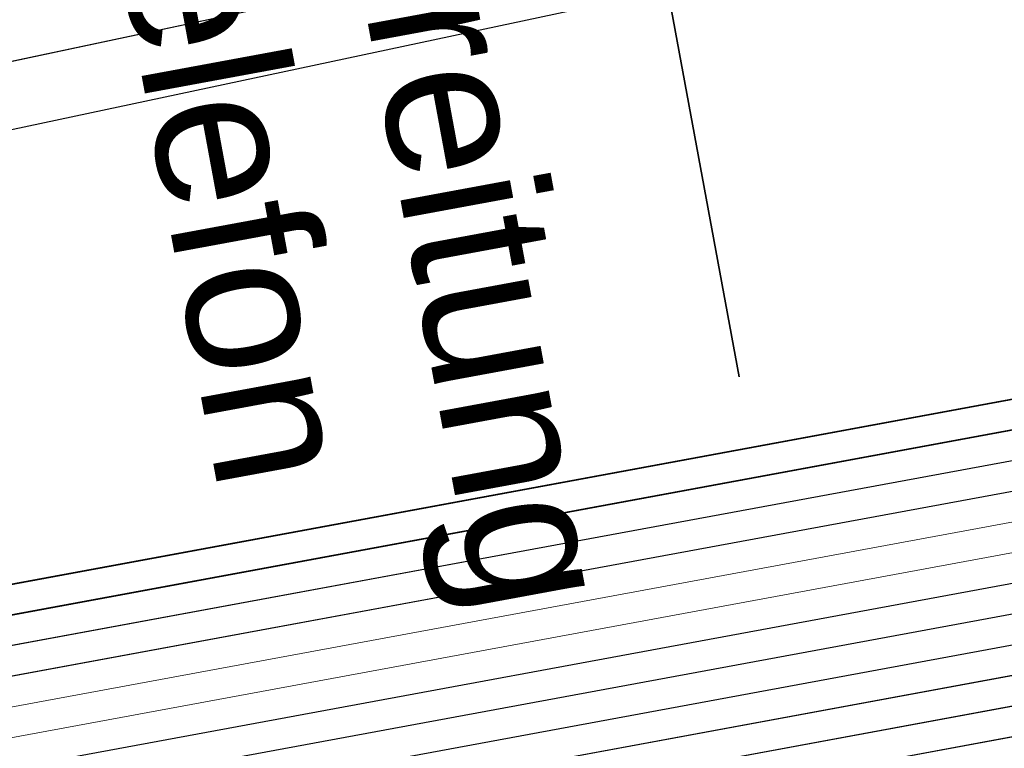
# Model space of a CAD drawing. Header units: metres. Extents: x -502 to 161, y -108 to 174.
# Tile 392 of 656: x -123.72 to -122.09, y -26.91 to -25.7. Entities that reach past the tile are written whole.
import ezdxf

# ---------------------------------------------------------------- set-up
doc = ezdxf.new("R2010")
doc.units = ezdxf.units.M
doc.header["$LTSCALE"] = 0.1
for name, color, linetype in [('BRI31-005.05-5p02-Koordinierung Lageplan 4. BA ZOB West 2022-06-15', 7, 'Continuous'), ('BRI31-005.06-5f07-Koordinierung Lageplan 4. BA ZOB Fernbusbahnh', 7, 'Continuous'), ('BRI32-005.02-5f05-Koordinierung Schemaplan 4 BA ZOB Teilbereich', 7, 'Continuous'), ('BRI32-005.03-5f06-Koordinierung Schemaplan 4 BA ZOB Teilbereich 2 Ost - Bahnhofsallee 2023-01-21', 7, 'Continuous')]:
    doc.layers.add(name, color=color, linetype=linetype)
doc.styles.add('Arial', font='arial.ttf')

msp = doc.modelspace()

# ---------------------------------------------------------------- linework, layer by layer
at = {"layer": 'BRI31-005.05-5p02-Koordinierung Lageplan 4. BA ZOB West 2022-06-15', "color": 6, "linetype": 'Continuous', "lineweight": 25, "true_color": 0xff00ff, "transparency": 33554687, "flags": 128}
for points in [[(-12.8197, -7.1584), (-13.0948, -7.1684), (-17.6753, -7.3484), (-25.0233, -7.7685), (-29.4119, -8.0888), (-36.588, -9.7298), (-36.8022, -9.7791), (-48.761, -11.229), (-54.8582, -12.3594), (-60.5568, -13.5195), (-72.2392, -15.9794), (-83.9386, -18.0493), (-95.7552, -20.2994), (-107.5641, -22.6294), (-119.3715, -24.8394), (-124.8625, -26.009), (-126.093, -26.1489), (-127.2478, -26.3291), (-138.8097, -28.3993), (-150.5411, -30.6494), (-156.6329, -31.8278), (-162.3974, -31.1788), (-174.3003, -29.339)], [(-174.3171, -29.4477), (-162.412, -31.2879), (-156.6285, -31.939), (-150.5203, -30.7574), (-138.7897, -28.5075), (-127.2296, -26.4376), (-126.0783, -26.2579), (-124.8448, -26.1177), (-119.3499, -24.9473), (-107.5433, -22.7374), (-95.7342, -20.4074), (-83.9188, -18.1575), (-72.2182, -16.0874), (-60.5345, -13.6272), (-54.8372, -12.4674), (-48.7444, -11.3378), (-36.7832, -9.8876), (-36.5634, -9.837), (-29.3955, -8.1979), (-25.0161, -7.8783), (-17.67, -7.4583), (-13.0906, -7.2783), (-12.8157, -7.2683)]]:
    msp.add_lwpolyline(points, dxfattribs=at)
at = {"layer": 'BRI31-005.05-5p02-Koordinierung Lageplan 4. BA ZOB West 2022-06-15', "color": 190, "linetype": 'Continuous', "lineweight": 35, "true_color": 0x7f00ff, "transparency": 33554687, "flags": 128}
for points in [[(-55.7007, -13.3634), (-59.4327, -13.9934), (-61.4087, -14.3464), (-62.2647, -14.4984), (-62.6667, -14.5974), (-62.8907, -14.7334), (-63.5967, -15.2334), (-64.4177, -15.8004), (-64.8657, -15.8864), (-69.7037, -16.7484), (-75.4637, -17.6884), (-81.7337, -18.6534), (-88.9077, -20.0034), (-93.6827, -20.7334), (-98.9647, -21.6334), (-104.5957, -22.9234), (-121.8907, -26.2934), (-126.8117, -27.2034), (-150.4477, -31.7134), (-157.1307, -33.0134), (-162.7687, -32.1234), (-174.7807, -30.4434), (-178.1477, -29.6134), (-179.1357, -29.4334)], [(-93.6747, -20.7824), (-98.9547, -21.6824), (-104.5847, -22.9724), (-121.8807, -26.3424), (-126.8027, -27.2524), (-150.4387, -31.7624), (-150.7407, -31.8214), (-157.1297, -33.0644), (-162.7757, -32.1724), (-174.7877, -30.4934), (-178.1567, -29.6624), (-179.1357, -29.4844)]]:
    msp.add_lwpolyline(points, dxfattribs=at)
at = {"layer": 'BRI31-005.05-5p02-Koordinierung Lageplan 4. BA ZOB West 2022-06-15', "color": 250, "linetype": 'Continuous', "lineweight": 25, "true_color": 0x333333, "transparency": 33554687, "flags": 128}
for points in [[(-179.1357, -29.7394), (-178.2047, -29.9074), (-176.5237, -30.3244), (-174.8367, -30.8434), (-162.8247, -32.5154), (-157.1227, -33.4214), (-150.6707, -32.1644), (-150.3757, -32.1054), (-126.7397, -27.5954), (-121.8107, -26.6854), (-104.5117, -23.3154), (-93.6067, -21.1744), (-88.8337, -20.4444), (-81.6527, -19.0944), (-75.3827, -18.1294), (-69.6317, -17.1894), (-64.2647, -16.2324), (-63.2977, -15.6984), (-62.6077, -15.0894), (-62.1947, -14.8414), (-59.6597, -14.3864), (-59.3767, -14.3364), (-55.6447, -13.7064)], [(-55.6367, -13.7554), (-59.3687, -14.3854), (-59.6507, -14.4354), (-62.1767, -14.8894), (-62.5777, -15.1304), (-63.2687, -15.7394), (-64.2477, -16.2804), (-69.6237, -17.2384), (-75.3737, -18.1784), (-81.6437, -19.1434), (-88.8257, -20.4934), (-93.5977, -21.2234), (-104.5017, -23.3644), (-121.8007, -26.7344), (-126.7307, -27.6444), (-150.3667, -32.1544), (-150.6607, -32.2134), (-157.1217, -33.4724), (-162.8317, -32.5644), (-174.8437, -30.8934), (-176.5357, -30.3734), (-178.2147, -29.9564), (-179.1357, -29.7904)], [(-55.6287, -13.8044), (-59.3607, -14.4344), (-59.6427, -14.4844), (-62.1587, -14.9374), (-62.5477, -15.1714), (-63.2397, -15.7804), (-64.2307, -16.3284), (-69.6157, -17.2874), (-75.3647, -18.2274), (-81.6347, -19.1924), (-88.8177, -20.5424), (-93.5887, -21.2724), (-104.4917, -23.4134), (-121.7907, -26.7834), (-126.7217, -27.6934), (-150.3577, -32.2034), (-150.6507, -32.2624), (-157.1207, -33.5234), (-162.8387, -32.6134), (-174.8507, -30.9434), (-176.5477, -30.4224), (-178.2247, -30.0054), (-179.1357, -29.8414)], [(-55.6207, -13.8534), (-59.3527, -14.4834), (-59.6277, -14.5324), (-62.1407, -14.9854), (-62.5177, -15.2124), (-63.2107, -15.8214), (-64.2137, -16.3764), (-69.6077, -17.3364), (-75.3557, -18.2764), (-81.6257, -19.2414), (-88.8097, -20.5914), (-93.5797, -21.3214), (-104.4817, -23.4624), (-121.7807, -26.8324), (-126.7127, -27.7424), (-150.3487, -32.2524), (-150.6407, -32.3114), (-157.1197, -33.5744), (-162.8457, -32.6624), (-174.8577, -30.9934), (-176.5597, -30.4714), (-178.2347, -30.0544), (-179.1357, -29.8924)], [(-62.5057, -14.9114), (-62.7017, -15.0274), (-63.4007, -15.5204), (-64.2987, -16.1364), (-69.6477, -17.0914), (-75.4007, -18.0314), (-81.6707, -18.9964), (-88.8497, -20.3464), (-93.6247, -21.0764), (-104.5317, -23.2174), (-121.8307, -26.5874), (-126.7577, -27.4974), (-150.3937, -32.0074), (-150.6907, -32.0664), (-157.1247, -33.3194), (-162.8107, -32.4174), (-174.8227, -30.7434), (-176.4997, -30.2264), (-178.1847, -29.8094), (-179.1357, -29.6374)], [(-62.4797, -14.9544), (-62.6747, -15.0694), (-63.3727, -15.5614), (-64.2817, -16.1844), (-69.6397, -17.1404), (-75.3917, -18.0804), (-81.6617, -19.0454), (-88.8417, -20.3954), (-93.6157, -21.1254), (-104.5217, -23.2664), (-121.8207, -26.6364), (-126.7487, -27.5464), (-150.3847, -32.0564), (-150.6807, -32.1154), (-157.1237, -33.3704), (-162.8177, -32.4664), (-174.8297, -30.7934), (-176.5117, -30.2754), (-178.1947, -29.8584), (-179.1357, -29.6884)], [(-93.6667, -20.8314), (-98.9447, -21.7314), (-104.5737, -23.0214), (-121.8707, -26.3914), (-126.7937, -27.3014), (-150.4297, -31.8114), (-150.7307, -31.8704), (-157.1287, -33.1154), (-162.7827, -32.2214), (-174.7947, -30.5434), (-178.1657, -29.7114), (-179.1357, -29.5354)], [(-93.6587, -20.8804), (-98.9347, -21.7804), (-104.5627, -23.0704), (-121.8607, -26.4404), (-126.7847, -27.3504), (-150.4207, -31.8604), (-150.7207, -31.9194), (-157.1277, -33.1664), (-162.7897, -32.2704), (-174.8017, -30.5934), (-178.1747, -29.7604), (-179.1357, -29.5864)]]:
    msp.add_lwpolyline(points, dxfattribs=at)
at = {"layer": 'BRI31-005.05-5p02-Koordinierung Lageplan 4. BA ZOB West 2022-06-15', "color": 116, "linetype": 'Continuous', "lineweight": 13, "true_color": 0x007f3f, "transparency": 33554687, "flags": 128}
for points in [[(-150.4307, -31.8114), (-126.7937, -27.3014), (-121.8697, -26.3914), (-104.5727, -23.0214), (-98.8977, -21.7234), (-93.6667, -20.8304)], [(-150.4217, -31.8604), (-126.7847, -27.3504), (-121.8597, -26.4404), (-104.5617, -23.0704), (-98.9347, -21.7804), (-93.6587, -20.8794)], [(-93.6347, -21.0284), (-98.8577, -21.9194), (-104.5307, -23.2174), (-121.8317, -26.5874), (-126.7577, -27.4974), (-150.3927, -32.0074)], [(-93.6267, -21.0774), (-98.8947, -21.9764), (-104.5197, -23.2664), (-121.8217, -26.6364), (-126.7487, -27.5464), (-150.3837, -32.0564)]]:
    msp.add_lwpolyline(points, dxfattribs=at)
at = {"layer": 'BRI31-005.05-5p02-Koordinierung Lageplan 4. BA ZOB West 2022-06-15', "color": 251, "linetype": 'Continuous', "lineweight": 13, "true_color": 0x5b5b5b, "transparency": 33554687, "flags": 128}
for points in [[(-93.6507, -20.9294), (-98.8777, -21.8214), (-104.5517, -23.1194), (-121.8507, -26.4894), (-126.7757, -27.3994), (-150.4117, -31.9094), (-150.7107, -31.9684), (-157.1267, -33.2174), (-162.7967, -32.3194), (-174.8087, -30.6434), (-176.5547, -29.7624), (-176.4667, -28.8414), (-176.3907, -28.5144)], [(-93.6427, -20.9784), (-98.9147, -21.8784), (-104.5407, -23.1684), (-121.8407, -26.5384), (-126.7667, -27.4484), (-150.4027, -31.9584), (-150.7007, -32.0174), (-157.1257, -33.2684), (-162.8037, -32.3684), (-174.8157, -30.6934), (-176.6607, -29.8214), (-176.5657, -28.8254), (-176.4877, -28.4914)]]:
    msp.add_lwpolyline(points, dxfattribs=at)
at = {"layer": 'BRI31-005.05-5p02-Koordinierung Lageplan 4. BA ZOB West 2022-06-15', "color": 7, "linetype": 'Continuous', "lineweight": 35, "transparency": 33554687, "flags": 128}
msp.add_lwpolyline([(-126.0278, -21.251), (-123.7534, -22.1924), (-123.7534, -22.1924, -0.254187), (-123.1525, -22.9348), (-123.1525, -22.9348), (-122.5325, -26.2911)], format="xyb", dxfattribs=at)
at = {"layer": 'BRI31-005.06-5f07-Koordinierung Lageplan 4. BA ZOB Fernbusbahnh', "color": 190, "linetype": 'Continuous', "lineweight": 30, "true_color": 0x7f00ff, "transparency": 33554687, "flags": 128}
for points in [[(-55.7007, -13.3634), (-59.4327, -13.9934), (-61.4087, -14.3464), (-62.2647, -14.4984), (-62.6667, -14.5974), (-62.8907, -14.7334), (-63.5967, -15.2334), (-64.4177, -15.8004), (-64.8657, -15.8864), (-69.7037, -16.7484), (-75.4637, -17.6884), (-81.7337, -18.6534), (-88.9077, -20.0034), (-93.6827, -20.7334), (-98.9647, -21.6334), (-104.5957, -22.9234), (-121.8907, -26.2934), (-126.8117, -27.2034), (-150.4477, -31.7134), (-157.1307, -33.0134), (-162.7687, -32.1234), (-174.7807, -30.4434), (-178.1477, -29.6134), (-179.1357, -29.4334)], [(-93.6747, -20.7824), (-98.9547, -21.6824), (-104.5847, -22.9724), (-121.8807, -26.3424), (-126.8027, -27.2524), (-150.4387, -31.7624), (-150.7407, -31.8214), (-157.1297, -33.0644), (-162.7757, -32.1724), (-174.7877, -30.4934), (-178.1567, -29.6624), (-179.1357, -29.4844)]]:
    msp.add_lwpolyline(points, dxfattribs=at)
at = {"layer": 'BRI31-005.06-5f07-Koordinierung Lageplan 4. BA ZOB Fernbusbahnh', "color": 250, "linetype": 'Continuous', "lineweight": 20, "true_color": 0x333333, "transparency": 33554687, "flags": 128}
for points in [[(-179.1357, -29.7394), (-178.2047, -29.9074), (-176.5237, -30.3244), (-174.8367, -30.8434), (-162.8247, -32.5154), (-157.1227, -33.4214), (-150.6707, -32.1644), (-150.3757, -32.1054), (-126.7397, -27.5954), (-121.8107, -26.6854), (-104.5117, -23.3154), (-93.6067, -21.1744), (-88.8337, -20.4444), (-81.6527, -19.0944), (-75.3827, -18.1294), (-69.6317, -17.1894), (-64.2647, -16.2324), (-63.2977, -15.6984), (-62.6077, -15.0894), (-62.1947, -14.8414), (-59.6597, -14.3864), (-59.3767, -14.3364), (-55.6447, -13.7064)], [(-55.6367, -13.7554), (-59.3687, -14.3854), (-59.6507, -14.4354), (-62.1767, -14.8894), (-62.5777, -15.1304), (-63.2687, -15.7394), (-64.2477, -16.2804), (-69.6237, -17.2384), (-75.3737, -18.1784), (-81.6437, -19.1434), (-88.8257, -20.4934), (-93.5977, -21.2234), (-104.5017, -23.3644), (-121.8007, -26.7344), (-126.7307, -27.6444), (-150.3667, -32.1544), (-150.6607, -32.2134), (-157.1217, -33.4724), (-162.8317, -32.5644), (-174.8437, -30.8934), (-176.5357, -30.3734), (-178.2147, -29.9564), (-179.1357, -29.7904)], [(-55.6287, -13.8044), (-59.3607, -14.4344), (-59.6427, -14.4844), (-62.1587, -14.9374), (-62.5477, -15.1714), (-63.2397, -15.7804), (-64.2307, -16.3284), (-69.6157, -17.2874), (-75.3647, -18.2274), (-81.6347, -19.1924), (-88.8177, -20.5424), (-93.5887, -21.2724), (-104.4917, -23.4134), (-121.7907, -26.7834), (-126.7217, -27.6934), (-150.3577, -32.2034), (-150.6507, -32.2624), (-157.1207, -33.5234), (-162.8387, -32.6134), (-174.8507, -30.9434), (-176.5477, -30.4224), (-178.2247, -30.0054), (-179.1357, -29.8414)], [(-55.6207, -13.8534), (-59.3527, -14.4834), (-59.6277, -14.5324), (-62.1407, -14.9854), (-62.5177, -15.2124), (-63.2107, -15.8214), (-64.2137, -16.3764), (-69.6077, -17.3364), (-75.3557, -18.2764), (-81.6257, -19.2414), (-88.8097, -20.5914), (-93.5797, -21.3214), (-104.4817, -23.4624), (-121.7807, -26.8324), (-126.7127, -27.7424), (-150.3487, -32.2524), (-150.6407, -32.3114), (-157.1197, -33.5744), (-162.8457, -32.6624), (-174.8577, -30.9934), (-176.5597, -30.4714), (-178.2347, -30.0544), (-179.1357, -29.8924)], [(-62.5057, -14.9114), (-62.7017, -15.0274), (-63.4007, -15.5204), (-64.2987, -16.1364), (-69.6477, -17.0914), (-75.4007, -18.0314), (-81.6707, -18.9964), (-88.8497, -20.3464), (-93.6247, -21.0764), (-104.5317, -23.2174), (-121.8307, -26.5874), (-126.7577, -27.4974), (-150.3937, -32.0074), (-150.6907, -32.0664), (-157.1247, -33.3194), (-162.8107, -32.4174), (-174.8227, -30.7434), (-176.4997, -30.2264), (-178.1847, -29.8094), (-179.1357, -29.6374)], [(-62.4797, -14.9544), (-62.6747, -15.0694), (-63.3727, -15.5614), (-64.2817, -16.1844), (-69.6397, -17.1404), (-75.3917, -18.0804), (-81.6617, -19.0454), (-88.8417, -20.3954), (-93.6157, -21.1254), (-104.5217, -23.2664), (-121.8207, -26.6364), (-126.7487, -27.5464), (-150.3847, -32.0564), (-150.6807, -32.1154), (-157.1237, -33.3704), (-162.8177, -32.4664), (-174.8297, -30.7934), (-176.5117, -30.2754), (-178.1947, -29.8584), (-179.1357, -29.6884)], [(-93.6667, -20.8314), (-98.9447, -21.7314), (-104.5737, -23.0214), (-121.8707, -26.3914), (-126.7937, -27.3014), (-150.4297, -31.8114), (-150.7307, -31.8704), (-157.1287, -33.1154), (-162.7827, -32.2214), (-174.7947, -30.5434), (-178.1657, -29.7114), (-179.1357, -29.5354)], [(-93.6587, -20.8804), (-98.9347, -21.7804), (-104.5627, -23.0704), (-121.8607, -26.4404), (-126.7847, -27.3504), (-150.4207, -31.8604), (-150.7207, -31.9194), (-157.1277, -33.1664), (-162.7897, -32.2704), (-174.8017, -30.5934), (-178.1747, -29.7604), (-179.1357, -29.5864)]]:
    msp.add_lwpolyline(points, dxfattribs=at)
at = {"layer": 'BRI32-005.02-5f05-Koordinierung Schemaplan 4 BA ZOB Teilbereich', "color": 6, "linetype": 'Continuous', "lineweight": 25, "true_color": 0xff00ff, "transparency": 33554687, "flags": 128}
for points in [[(-12.8197, -7.1584), (-13.0948, -7.1684), (-17.6753, -7.3484), (-25.0233, -7.7685), (-29.4119, -8.0888), (-36.588, -9.7298), (-36.8022, -9.7791), (-48.761, -11.229), (-54.8582, -12.3594), (-60.5568, -13.5195), (-72.2392, -15.9794), (-83.9386, -18.0493), (-95.7552, -20.2994), (-107.5641, -22.6294), (-119.3715, -24.8394), (-124.8625, -26.009), (-126.093, -26.1489), (-127.2478, -26.3291), (-138.8097, -28.3993), (-150.5411, -30.6494), (-156.6329, -31.8278), (-162.3974, -31.1788), (-174.3003, -29.339)], [(-174.3171, -29.4477), (-162.412, -31.2879), (-156.6285, -31.939), (-150.5203, -30.7574), (-138.7897, -28.5075), (-127.2296, -26.4376), (-126.0783, -26.2579), (-124.8448, -26.1177), (-119.3499, -24.9473), (-107.5433, -22.7374), (-95.7342, -20.4074), (-83.9188, -18.1575), (-72.2182, -16.0874), (-60.5345, -13.6272), (-54.8372, -12.4674), (-48.7444, -11.3378), (-36.7832, -9.8876), (-36.5634, -9.837), (-29.3955, -8.1979), (-25.0161, -7.8783), (-17.67, -7.4583), (-13.0906, -7.2783), (-12.8157, -7.2683)]]:
    msp.add_lwpolyline(points, dxfattribs=at)
at = {"layer": 'BRI32-005.02-5f05-Koordinierung Schemaplan 4 BA ZOB Teilbereich', "color": 190, "linetype": 'Continuous', "lineweight": 35, "true_color": 0x7f00ff, "transparency": 33554687, "flags": 128}
for points in [[(-55.7007, -13.3634), (-59.4327, -13.9934), (-61.4087, -14.3464), (-62.2647, -14.4984), (-62.6667, -14.5974), (-62.8907, -14.7334), (-63.5967, -15.2334), (-64.4177, -15.8004), (-64.8657, -15.8864), (-69.7037, -16.7484), (-75.4637, -17.6884), (-81.7337, -18.6534), (-88.9077, -20.0034), (-93.6827, -20.7334), (-98.9647, -21.6334), (-104.5957, -22.9234), (-121.8907, -26.2934), (-126.8117, -27.2034), (-150.4477, -31.7134), (-157.1307, -33.0134), (-162.7687, -32.1234), (-174.7807, -30.4434), (-178.1477, -29.6134), (-179.1357, -29.4334)], [(-93.6747, -20.7824), (-98.9547, -21.6824), (-104.5847, -22.9724), (-121.8807, -26.3424), (-126.8027, -27.2524), (-150.4387, -31.7624), (-150.7407, -31.8214), (-157.1297, -33.0644), (-162.7757, -32.1724), (-174.7877, -30.4934), (-178.1567, -29.6624), (-179.1357, -29.4844)]]:
    msp.add_lwpolyline(points, dxfattribs=at)
at = {"layer": 'BRI32-005.02-5f05-Koordinierung Schemaplan 4 BA ZOB Teilbereich', "color": 250, "linetype": 'Continuous', "lineweight": 25, "true_color": 0x333333, "transparency": 33554687, "flags": 128}
for points in [[(-179.1357, -29.7394), (-178.2047, -29.9074), (-176.5237, -30.3244), (-174.8367, -30.8434), (-162.8247, -32.5154), (-157.1227, -33.4214), (-150.6707, -32.1644), (-150.3757, -32.1054), (-126.7397, -27.5954), (-121.8107, -26.6854), (-104.5117, -23.3154), (-93.6067, -21.1744), (-88.8337, -20.4444), (-81.6527, -19.0944), (-75.3827, -18.1294), (-69.6317, -17.1894), (-64.2647, -16.2324), (-63.2977, -15.6984), (-62.6077, -15.0894), (-62.1947, -14.8414), (-59.6597, -14.3864), (-59.3767, -14.3364), (-55.6447, -13.7064)], [(-55.6367, -13.7554), (-59.3687, -14.3854), (-59.6507, -14.4354), (-62.1767, -14.8894), (-62.5777, -15.1304), (-63.2687, -15.7394), (-64.2477, -16.2804), (-69.6237, -17.2384), (-75.3737, -18.1784), (-81.6437, -19.1434), (-88.8257, -20.4934), (-93.5977, -21.2234), (-104.5017, -23.3644), (-121.8007, -26.7344), (-126.7307, -27.6444), (-150.3667, -32.1544), (-150.6607, -32.2134), (-157.1217, -33.4724), (-162.8317, -32.5644), (-174.8437, -30.8934), (-176.5357, -30.3734), (-178.2147, -29.9564), (-179.1357, -29.7904)], [(-55.6287, -13.8044), (-59.3607, -14.4344), (-59.6427, -14.4844), (-62.1587, -14.9374), (-62.5477, -15.1714), (-63.2397, -15.7804), (-64.2307, -16.3284), (-69.6157, -17.2874), (-75.3647, -18.2274), (-81.6347, -19.1924), (-88.8177, -20.5424), (-93.5887, -21.2724), (-104.4917, -23.4134), (-121.7907, -26.7834), (-126.7217, -27.6934), (-150.3577, -32.2034), (-150.6507, -32.2624), (-157.1207, -33.5234), (-162.8387, -32.6134), (-174.8507, -30.9434), (-176.5477, -30.4224), (-178.2247, -30.0054), (-179.1357, -29.8414)], [(-55.6207, -13.8534), (-59.3527, -14.4834), (-59.6277, -14.5324), (-62.1407, -14.9854), (-62.5177, -15.2124), (-63.2107, -15.8214), (-64.2137, -16.3764), (-69.6077, -17.3364), (-75.3557, -18.2764), (-81.6257, -19.2414), (-88.8097, -20.5914), (-93.5797, -21.3214), (-104.4817, -23.4624), (-121.7807, -26.8324), (-126.7127, -27.7424), (-150.3487, -32.2524), (-150.6407, -32.3114), (-157.1197, -33.5744), (-162.8457, -32.6624), (-174.8577, -30.9934), (-176.5597, -30.4714), (-178.2347, -30.0544), (-179.1357, -29.8924)], [(-93.6667, -20.8314), (-98.9447, -21.7314), (-104.5737, -23.0214), (-121.8707, -26.3914), (-126.7937, -27.3014), (-150.4297, -31.8114), (-150.7307, -31.8704), (-157.1287, -33.1154), (-162.7827, -32.2214), (-174.7947, -30.5434), (-178.1657, -29.7114), (-179.1357, -29.5354)], [(-93.6587, -20.8804), (-98.9347, -21.7804), (-104.5627, -23.0704), (-121.8607, -26.4404), (-126.7847, -27.3504), (-150.4207, -31.8604), (-150.7207, -31.9194), (-157.1277, -33.1664), (-162.7897, -32.2704), (-174.8017, -30.5934), (-178.1747, -29.7604), (-179.1357, -29.5864)]]:
    msp.add_lwpolyline(points, dxfattribs=at)
at = {"layer": 'BRI32-005.02-5f05-Koordinierung Schemaplan 4 BA ZOB Teilbereich', "color": 116, "linetype": 'Continuous', "lineweight": 13, "true_color": 0x007f3f, "transparency": 33554687, "flags": 128}
for points in [[(-150.4307, -31.8114), (-126.7937, -27.3014), (-121.8697, -26.3914), (-104.5727, -23.0214), (-98.8977, -21.7234), (-93.6667, -20.8304)], [(-150.4217, -31.8604), (-126.7847, -27.3504), (-121.8597, -26.4404), (-104.5617, -23.0704), (-98.9347, -21.7804), (-93.6587, -20.8794)], [(-93.6347, -21.0284), (-98.8577, -21.9194), (-104.5307, -23.2174), (-121.8317, -26.5874), (-126.7577, -27.4974), (-150.3927, -32.0074)], [(-93.6267, -21.0774), (-98.8947, -21.9764), (-104.5197, -23.2664), (-121.8217, -26.6364), (-126.7487, -27.5464), (-150.3837, -32.0564)]]:
    msp.add_lwpolyline(points, dxfattribs=at)
at = {"layer": 'BRI32-005.02-5f05-Koordinierung Schemaplan 4 BA ZOB Teilbereich', "color": 251, "linetype": 'Continuous', "lineweight": 13, "true_color": 0x5b5b5b, "transparency": 33554687, "flags": 128}
for points in [[(-93.6507, -20.9294), (-98.8777, -21.8214), (-104.5517, -23.1194), (-121.8507, -26.4894), (-126.7757, -27.3994), (-150.4117, -31.9094), (-150.7107, -31.9684), (-157.1267, -33.2174), (-162.7967, -32.3194), (-174.8087, -30.6434), (-176.5547, -29.7624), (-176.4667, -28.8414), (-176.3907, -28.5144)], [(-93.6427, -20.9784), (-98.9147, -21.8784), (-104.5407, -23.1684), (-121.8407, -26.5384), (-126.7667, -27.4484), (-150.4027, -31.9584), (-150.7007, -32.0174), (-157.1257, -33.2684), (-162.8037, -32.3684), (-174.8157, -30.6934), (-176.6607, -29.8214), (-176.5657, -28.8254), (-176.4877, -28.4914)]]:
    msp.add_lwpolyline(points, dxfattribs=at)
at = {"layer": 'BRI32-005.03-5f06-Koordinierung Schemaplan 4 BA ZOB Teilbereich 2 Ost - Bahnhofsallee 2023-01-21', "color": 6, "linetype": 'Continuous', "lineweight": 20, "true_color": 0xff00ff, "transparency": 33554687, "flags": 128}
for points in [[(-12.8197, -7.1584), (-13.0948, -7.1684), (-17.6753, -7.3484), (-25.0233, -7.7685), (-29.4119, -8.0888), (-36.588, -9.7298), (-36.8022, -9.7791), (-48.761, -11.229), (-54.8582, -12.3594), (-60.5568, -13.5195), (-72.2392, -15.9794), (-83.9386, -18.0493), (-95.7552, -20.2994), (-107.5641, -22.6294), (-119.3715, -24.8394), (-124.8625, -26.009), (-126.093, -26.1489), (-127.2478, -26.3291), (-138.8097, -28.3993), (-150.5411, -30.6494), (-156.6329, -31.8278), (-162.3974, -31.1788), (-174.3003, -29.339)], [(-174.3171, -29.4477), (-162.412, -31.2879), (-156.6285, -31.939), (-150.5203, -30.7574), (-138.7897, -28.5075), (-127.2296, -26.4376), (-126.0783, -26.2579), (-124.8448, -26.1177), (-119.3499, -24.9473), (-107.5433, -22.7374), (-95.7342, -20.4074), (-83.9188, -18.1575), (-72.2182, -16.0874), (-60.5345, -13.6272), (-54.8372, -12.4674), (-48.7444, -11.3378), (-36.7832, -9.8876), (-36.5634, -9.837), (-29.3955, -8.1979), (-25.0161, -7.8783), (-17.67, -7.4583), (-13.0906, -7.2783), (-12.8157, -7.2683)]]:
    msp.add_lwpolyline(points, dxfattribs=at)
at = {"layer": 'BRI32-005.03-5f06-Koordinierung Schemaplan 4 BA ZOB Teilbereich 2 Ost - Bahnhofsallee 2023-01-21', "color": 190, "linetype": 'Continuous', "lineweight": 30, "true_color": 0x7f00ff, "transparency": 33554687, "flags": 128}
for points in [[(-55.7007, -13.3634), (-59.4327, -13.9934), (-61.4087, -14.3464), (-62.2647, -14.4984), (-62.6667, -14.5974), (-62.8907, -14.7334), (-63.5967, -15.2334), (-64.4177, -15.8004), (-64.8657, -15.8864), (-69.7037, -16.7484), (-75.4637, -17.6884), (-81.7337, -18.6534), (-88.9077, -20.0034), (-93.6827, -20.7334), (-98.9647, -21.6334), (-104.5957, -22.9234), (-121.8907, -26.2934), (-126.8117, -27.2034), (-150.4477, -31.7134), (-157.1307, -33.0134), (-162.7687, -32.1234), (-174.7807, -30.4434), (-178.1477, -29.6134), (-179.1357, -29.4334)], [(-93.6747, -20.7824), (-98.9547, -21.6824), (-104.5847, -22.9724), (-121.8807, -26.3424), (-126.8027, -27.2524), (-150.4387, -31.7624), (-150.7407, -31.8214), (-157.1297, -33.0644), (-162.7757, -32.1724), (-174.7877, -30.4934), (-178.1567, -29.6624), (-179.1357, -29.4844)]]:
    msp.add_lwpolyline(points, dxfattribs=at)
at = {"layer": 'BRI32-005.03-5f06-Koordinierung Schemaplan 4 BA ZOB Teilbereich 2 Ost - Bahnhofsallee 2023-01-21', "color": 250, "linetype": 'Continuous', "lineweight": 20, "true_color": 0x333333, "transparency": 33554687, "flags": 128}
for points in [[(-179.1357, -29.7394), (-178.2047, -29.9074), (-176.5237, -30.3244), (-174.8367, -30.8434), (-162.8247, -32.5154), (-157.1227, -33.4214), (-150.6707, -32.1644), (-150.3757, -32.1054), (-126.7397, -27.5954), (-121.8107, -26.6854), (-104.5117, -23.3154), (-93.6067, -21.1744), (-88.8337, -20.4444), (-81.6527, -19.0944), (-75.3827, -18.1294), (-69.6317, -17.1894), (-64.2647, -16.2324), (-63.2977, -15.6984), (-62.6077, -15.0894), (-62.1947, -14.8414), (-59.6597, -14.3864), (-59.3767, -14.3364), (-55.6447, -13.7064)], [(-55.6367, -13.7554), (-59.3687, -14.3854), (-59.6507, -14.4354), (-62.1767, -14.8894), (-62.5777, -15.1304), (-63.2687, -15.7394), (-64.2477, -16.2804), (-69.6237, -17.2384), (-75.3737, -18.1784), (-81.6437, -19.1434), (-88.8257, -20.4934), (-93.5977, -21.2234), (-104.5017, -23.3644), (-121.8007, -26.7344), (-126.7307, -27.6444), (-150.3667, -32.1544), (-150.6607, -32.2134), (-157.1217, -33.4724), (-162.8317, -32.5644), (-174.8437, -30.8934), (-176.5357, -30.3734), (-178.2147, -29.9564), (-179.1357, -29.7904)], [(-55.6287, -13.8044), (-59.3607, -14.4344), (-59.6427, -14.4844), (-62.1587, -14.9374), (-62.5477, -15.1714), (-63.2397, -15.7804), (-64.2307, -16.3284), (-69.6157, -17.2874), (-75.3647, -18.2274), (-81.6347, -19.1924), (-88.8177, -20.5424), (-93.5887, -21.2724), (-104.4917, -23.4134), (-121.7907, -26.7834), (-126.7217, -27.6934), (-150.3577, -32.2034), (-150.6507, -32.2624), (-157.1207, -33.5234), (-162.8387, -32.6134), (-174.8507, -30.9434), (-176.5477, -30.4224), (-178.2247, -30.0054), (-179.1357, -29.8414)], [(-55.6207, -13.8534), (-59.3527, -14.4834), (-59.6277, -14.5324), (-62.1407, -14.9854), (-62.5177, -15.2124), (-63.2107, -15.8214), (-64.2137, -16.3764), (-69.6077, -17.3364), (-75.3557, -18.2764), (-81.6257, -19.2414), (-88.8097, -20.5914), (-93.5797, -21.3214), (-104.4817, -23.4624), (-121.7807, -26.8324), (-126.7127, -27.7424), (-150.3487, -32.2524), (-150.6407, -32.3114), (-157.1197, -33.5744), (-162.8457, -32.6624), (-174.8577, -30.9934), (-176.5597, -30.4714), (-178.2347, -30.0544), (-179.1357, -29.8924)], [(-62.5057, -14.9114), (-62.7017, -15.0274), (-63.4007, -15.5204), (-64.2987, -16.1364), (-69.6477, -17.0914), (-75.4007, -18.0314), (-81.6707, -18.9964), (-88.8497, -20.3464), (-93.6247, -21.0764), (-104.5317, -23.2174), (-121.8307, -26.5874), (-126.7577, -27.4974), (-150.3937, -32.0074), (-150.6907, -32.0664), (-157.1247, -33.3194), (-162.8107, -32.4174), (-174.8227, -30.7434), (-176.4997, -30.2264), (-178.1847, -29.8094), (-179.1357, -29.6374)], [(-62.4797, -14.9544), (-62.6747, -15.0694), (-63.3727, -15.5614), (-64.2817, -16.1844), (-69.6397, -17.1404), (-75.3917, -18.0804), (-81.6617, -19.0454), (-88.8417, -20.3954), (-93.6157, -21.1254), (-104.5217, -23.2664), (-121.8207, -26.6364), (-126.7487, -27.5464), (-150.3847, -32.0564), (-150.6807, -32.1154), (-157.1237, -33.3704), (-162.8177, -32.4664), (-174.8297, -30.7934), (-176.5117, -30.2754), (-178.1947, -29.8584), (-179.1357, -29.6884)], [(-93.6667, -20.8314), (-98.9447, -21.7314), (-104.5737, -23.0214), (-121.8707, -26.3914), (-126.7937, -27.3014), (-150.4297, -31.8114), (-150.7307, -31.8704), (-157.1287, -33.1154), (-162.7827, -32.2214), (-174.7947, -30.5434), (-178.1657, -29.7114), (-179.1357, -29.5354)], [(-93.6587, -20.8804), (-98.9347, -21.7804), (-104.5627, -23.0704), (-121.8607, -26.4404), (-126.7847, -27.3504), (-150.4207, -31.8604), (-150.7207, -31.9194), (-157.1277, -33.1664), (-162.7897, -32.2704), (-174.8017, -30.5934), (-178.1747, -29.7604), (-179.1357, -29.5864)]]:
    msp.add_lwpolyline(points, dxfattribs=at)
at = {"layer": 'BRI32-005.03-5f06-Koordinierung Schemaplan 4 BA ZOB Teilbereich 2 Ost - Bahnhofsallee 2023-01-21', "color": 116, "linetype": 'Continuous', "lineweight": 9, "true_color": 0x007f3f, "transparency": 33554687, "flags": 128}
for points in [[(-150.4307, -31.8114), (-126.7937, -27.3014), (-121.8697, -26.3914), (-104.5727, -23.0214), (-98.8977, -21.7234), (-93.6667, -20.8304)], [(-150.4217, -31.8604), (-126.7847, -27.3504), (-121.8597, -26.4404), (-104.5617, -23.0704), (-98.9347, -21.7804), (-93.6587, -20.8794)], [(-93.6347, -21.0284), (-98.8577, -21.9194), (-104.5307, -23.2174), (-121.8317, -26.5874), (-126.7577, -27.4974), (-150.3927, -32.0074)], [(-93.6267, -21.0774), (-98.8947, -21.9764), (-104.5197, -23.2664), (-121.8217, -26.6364), (-126.7487, -27.5464), (-150.3837, -32.0564)]]:
    msp.add_lwpolyline(points, dxfattribs=at)
at = {"layer": 'BRI32-005.03-5f06-Koordinierung Schemaplan 4 BA ZOB Teilbereich 2 Ost - Bahnhofsallee 2023-01-21', "color": 251, "linetype": 'Continuous', "lineweight": 9, "true_color": 0x5b5b5b, "transparency": 33554687, "flags": 128}
for points in [[(-93.6507, -20.9294), (-98.8777, -21.8214), (-104.5517, -23.1194), (-121.8507, -26.4894), (-126.7757, -27.3994), (-150.4117, -31.9094), (-150.7107, -31.9684), (-157.1267, -33.2174), (-162.7967, -32.3194), (-174.8087, -30.6434), (-176.5547, -29.7624), (-176.4667, -28.8414), (-176.3907, -28.5144)], [(-93.6427, -20.9784), (-98.9147, -21.8784), (-104.5407, -23.1684), (-121.8407, -26.5384), (-126.7667, -27.4484), (-150.4027, -31.9584), (-150.7007, -32.0174), (-157.1257, -33.2684), (-162.8037, -32.3684), (-174.8157, -30.6934), (-176.6607, -29.8214), (-176.5657, -28.8254), (-176.4877, -28.4914)]]:
    msp.add_lwpolyline(points, dxfattribs=at)

# ---------------------------------------------------------------- texts
at = {"layer": 'BRI31-005.05-5p02-Koordinierung Lageplan 4. BA ZOB West 2022-06-15', "color": 7, "transparency": 33554687, "char_height": 0.24, "attachment_point": 1, "rotation": 280.4656, "line_spacing_factor": 0.25, "style": 'Arial'}
for s, insert in [('da 110 Daten-Vorbereitung', (-123.464, -22.6714)), ('für TK-Anschluss Telefon', (-123.8417, -22.7412))]:
    msp.add_mtext(s, dxfattribs=dict(at, insert=insert))

doc.saveas('drawing.dxf')
